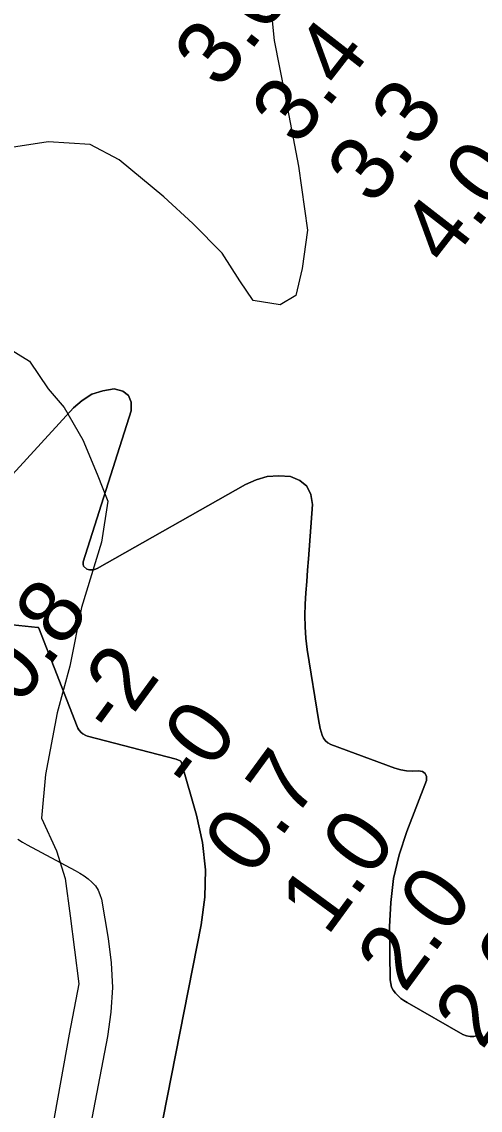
# Model space of a CAD drawing. Extents: x 3324104 to 3361979, y 612876 to 638273.
# Drawn here: x 3337008 to 3337486, y 619750 to 620883 of the extents above; entities that cross this region are included whole.
import ezdxf

# ---------------------------------------------------------------- set-up
doc = ezdxf.new("R2010")
doc.units = 0
for name, color, linetype in [('V-RIVR-RANG', 7, 'Continuous'), ('V-SITE-VEGE', 7, 'Continuous'), ('V-TOPO-DPTH', 7, 'Continuous'), ('V-TOPO-MINR', 7, 'Continuous'), ('V-TOPO-WATR', 7, 'Continuous'), ('V-WETL-SWMP', 7, 'Continuous')]:
    doc.layers.add(name, color=color, linetype=linetype)

msp = doc.modelspace()

# ---------------------------------------------------------------- linework, layer by layer
at = {"layer": 'V-SITE-VEGE'}
for p, q in [((3337265, 620924.7), (3337271.3, 620863.6)), ((3337271.3, 620863.6), (3337282.4, 620807.5)), ((3337282.4, 620807.5), (3337296.6, 620732.9)), ((3337035.5, 620758), (3336988.1, 620750.8)), ((3337079.2, 620755.4), (3337035.5, 620758)), ((3337109.4, 620739.2), (3337079.2, 620755.4)), ((3337156.2, 620700.8), (3337109.4, 620739.2)), ((3337296.6, 620732.9), (3337305.8, 620666.1)), ((3337186.5, 620672.9), (3337156.2, 620700.8)), ((3337216.8, 620642.1), (3337186.5, 620672.9)), ((3337305.8, 620666.1), (3337300.3, 620626.3)), ((3337235.5, 620613.2), (3337216.8, 620642.1)), ((3337300.3, 620626.3), (3337293.8, 620598.1)), ((3337249.2, 620592.9), (3337235.5, 620613.2)), ((3337277.3, 620588.3), (3337249.2, 620592.9)), ((3337293.8, 620598.1), (3337277.3, 620588.3))]:
    msp.add_line(p, q, dxfattribs=at)
at = {"layer": 'V-TOPO-DPTH'}
for points in [[(3336945.5, 620354.3), (3337061.8, 620481), (3337071.1, 620488.9), (3337081.2, 620495.2), (3337092.4, 620498.9), (3337104.5, 620501), (3337113.2, 620498.5), (3337119.4, 620494.1), (3337122, 620486.9), (3337122.2, 620477.9), (3337072, 620320.7), (3337071.9, 620318.3), (3337072.4, 620316.1), (3337075.8, 620313), (3337078.6, 620312.4), (3337081.3, 620312.3), (3337084, 620312.8), (3337086.6, 620313.9), (3337241.3, 620401.4), (3337252.5, 620406.2), (3337264, 620409.5), (3337275.9, 620410.4), (3337288.1, 620409.7), (3337297.8, 620405.5), (3337305.2, 620399.5), (3337309.3, 620390.9), (3337311.1, 620380.5), (3337306.8, 620323.8), (3337306, 620312), (3337305.1, 620300.2), (3337304.3, 620288.4), (3337303.5, 620276.5), (3337303.2, 620264.7), (3337303.3, 620252.9), (3337304.3, 620241.2), (3337305.7, 620229.5), (3337317.7, 620154.5), (3337318.4, 620150.9), (3337319.2, 620147.3), (3337320.1, 620143.7), (3337321.1, 620140.2), (3337322.6, 620137.1), (3337324.5, 620134.4), (3337327.1, 620132.3), (3337330.2, 620130.6), (3337397, 620105.9), (3337403.1, 620104.1), (3337409.2, 620103), (3337415.4, 620102.8), (3337421.7, 620103.2), (3337425.8, 620102.3), (3337428.7, 620100.4), (3337429.8, 620097.2), (3337429.8, 620093), (3337409.4, 620039.8), (3337401.6, 620015.6), (3337395.7, 619991.1), (3337392.7, 619966.1), (3337391.5, 619940.7), (3337392.1, 619885.4), (3337392.6, 619881.6), (3337393.6, 619878), (3337395.3, 619874.7), (3337397.5, 619871.6), (3337400.3, 619868.8), (3337403.2, 619866.2), (3337406.3, 619863.9), (3337409.7, 619861.8), (3337467.9, 619828.7), (3337471.6, 619827.1), (3337475.5, 619826.3), (3337479.4, 619826.6), (3337483.3, 619827.5), (3337487.1, 619829.4)], [(3337487.1, 619829.4), (3337483.3, 619827.5), (3337479.4, 619826.6), (3337475.5, 619826.3), (3337471.6, 619827.1), (3337467.9, 619828.7), (3337409.7, 619861.8), (3337406.3, 619863.9), (3337403.2, 619866.2), (3337400.3, 619868.8), (3337397.5, 619871.6), (3337395.3, 619874.7), (3337393.6, 619878), (3337392.6, 619881.6), (3337392.1, 619885.4), (3337391.5, 619940.7), (3337392.7, 619966.1), (3337395.7, 619991.1), (3337401.6, 620015.6), (3337409.4, 620039.8), (3337429.8, 620093), (3337429.8, 620097.2), (3337428.7, 620100.4), (3337425.8, 620102.3), (3337421.7, 620103.2), (3337415.4, 620102.8), (3337409.2, 620103), (3337403.1, 620104.1), (3337397, 620105.9), (3337330.2, 620130.6), (3337327.1, 620132.3), (3337324.5, 620134.4), (3337322.6, 620137.1), (3337321.1, 620140.2), (3337320.1, 620143.7), (3337319.2, 620147.3), (3337318.4, 620150.9), (3337317.7, 620154.5), (3337305.7, 620229.5), (3337304.3, 620241.2), (3337303.3, 620252.9), (3337303.2, 620264.7), (3337303.5, 620276.5), (3337304.3, 620288.4), (3337305.1, 620300.2), (3337306, 620312), (3337306.8, 620323.8), (3337311.1, 620380.5), (3337309.3, 620390.9), (3337305.2, 620399.5), (3337297.8, 620405.5), (3337288.1, 620409.7), (3337275.9, 620410.4), (3337264, 620409.5), (3337252.5, 620406.2), (3337241.3, 620401.4), (3337086.6, 620313.9), (3337084, 620312.8), (3337081.3, 620312.3), (3337078.6, 620312.4), (3337075.8, 620313), (3337072.4, 620316.1), (3337071.9, 620318.3), (3337072, 620320.7), (3337122.2, 620477.9), (3337122, 620486.9), (3337119.4, 620494.1), (3337113.2, 620498.5), (3337104.5, 620501), (3337092.4, 620498.9), (3337081.2, 620495.2), (3337071.1, 620488.9), (3337061.8, 620481), (3336945.5, 620354.3)], [(3337079.9, 619359.2), (3337195.2, 619942.6), (3337198.8, 619971.4), (3337199.6, 620000), (3337196.3, 620028.5), (3337190.3, 620056.8), (3337174.6, 620111.6), (3337174.2, 620112.4), (3337173.7, 620113.1), (3337172.3, 620114), (3337169.7, 620114.9), (3337168.8, 620115.1), (3337076.7, 620139.3), (3337074.9, 620139.9), (3337071.6, 620141.8), (3337070.1, 620143), (3337067.5, 620145.9), (3337066.6, 620147.5), (3337065.7, 620149.3), (3337025.8, 620251.5), (3337025.7, 620251.7), (3337025.4, 620252.2), (3337024.9, 620252.4), (3337024.7, 620252.5), (3336918.7, 620263.5)], [(3336918.7, 620263.5), (3337024.7, 620252.5), (3337024.9, 620252.4), (3337025.4, 620252.2), (3337025.7, 620251.7), (3337025.8, 620251.5), (3337065.7, 620149.3), (3337066.6, 620147.5), (3337067.5, 620145.9), (3337070.1, 620143), (3337071.6, 620141.8), (3337074.9, 620139.9), (3337076.7, 620139.3), (3337168.8, 620115.1), (3337169.7, 620114.9), (3337172.3, 620114), (3337173.7, 620113.1), (3337174.2, 620112.4), (3337174.6, 620111.6), (3337190.3, 620056.8), (3337196.3, 620028.5), (3337199.6, 620000), (3337198.8, 619971.4), (3337195.2, 619942.6), (3337079.9, 619359.2)]]:
    msp.add_lwpolyline(points, dxfattribs=at)
at = {"layer": 'V-TOPO-MINR'}
msp.add_lwpolyline([(3337004, 620031.8), (3337008.7, 620028.8), (3337013.5, 620025.9), (3337063.8, 619999.4), (3337068.4, 619996.7), (3337072.9, 619993.8), (3337077.1, 619990.6), (3337081.2, 619987.1), (3337084.7, 619983.2), (3337087.5, 619979), (3337089.5, 619974.3), (3337091, 619969.3), (3337098.2, 619928.6), (3337101.2, 619903), (3337102.5, 619877.5), (3337100.9, 619851.9), (3337097.4, 619826.3), (3337010.2, 619372.2)], dxfattribs=at)
at = {"layer": 'V-TOPO-WATR'}
for points in [[(3337487.1, 619829.4), (3337483.3, 619827.5), (3337479.4, 619826.6), (3337475.5, 619826.3), (3337471.6, 619827.1), (3337467.9, 619828.7), (3337409.7, 619861.8), (3337406.3, 619863.9), (3337403.2, 619866.2), (3337400.3, 619868.8), (3337397.5, 619871.6), (3337395.3, 619874.7), (3337393.6, 619878), (3337392.6, 619881.6), (3337392.1, 619885.4), (3337391.5, 619940.7), (3337392.7, 619966.1), (3337395.7, 619991.1), (3337401.6, 620015.6), (3337409.4, 620039.8), (3337429.8, 620093), (3337429.8, 620097.2), (3337428.7, 620100.4), (3337425.8, 620102.3), (3337421.7, 620103.2), (3337415.4, 620102.8), (3337409.2, 620103), (3337403.1, 620104.1), (3337397, 620105.9), (3337330.2, 620130.6), (3337327.1, 620132.3), (3337324.5, 620134.4), (3337322.6, 620137.1), (3337321.1, 620140.2), (3337320.1, 620143.7), (3337319.2, 620147.3), (3337318.4, 620150.9), (3337317.7, 620154.5), (3337305.7, 620229.5), (3337304.3, 620241.2), (3337303.3, 620252.9), (3337303.2, 620264.7), (3337303.5, 620276.5), (3337304.3, 620288.4), (3337305.1, 620300.2), (3337306, 620312), (3337306.8, 620323.8), (3337311.1, 620380.5), (3337309.3, 620390.9), (3337305.2, 620399.5), (3337297.8, 620405.5), (3337288.1, 620409.7), (3337275.9, 620410.4), (3337264, 620409.5), (3337252.5, 620406.2), (3337241.3, 620401.4), (3337086.6, 620313.9), (3337084, 620312.8), (3337081.3, 620312.3), (3337078.6, 620312.4), (3337075.8, 620313), (3337072.4, 620316.1), (3337071.9, 620318.3), (3337072, 620320.7), (3337122.2, 620477.9), (3337122, 620486.9), (3337119.4, 620494.1), (3337113.2, 620498.5), (3337104.5, 620501), (3337092.4, 620498.9), (3337081.2, 620495.2), (3337071.1, 620488.9), (3337061.8, 620481), (3336945.5, 620354.3)], [(3336918.7, 620263.5), (3337024.7, 620252.5), (3337024.9, 620252.4), (3337025.4, 620252.2), (3337025.7, 620251.7), (3337025.8, 620251.5), (3337065.7, 620149.3), (3337066.6, 620147.5), (3337067.5, 620145.9), (3337070.1, 620143), (3337071.6, 620141.8), (3337074.9, 620139.9), (3337076.7, 620139.3), (3337168.8, 620115.1), (3337169.7, 620114.9), (3337172.3, 620114), (3337173.7, 620113.1), (3337174.2, 620112.4), (3337174.6, 620111.6), (3337190.3, 620056.8), (3337196.3, 620028.5), (3337199.6, 620000), (3337198.8, 619971.4), (3337195.2, 619942.6), (3337079.9, 619359.2)]]:
    msp.add_lwpolyline(points, dxfattribs=at)
at = {"layer": 'V-WETL-SWMP'}
msp.add_lwpolyline([(3336992.5, 620544.1), (3337015.9, 620529.7), (3337035.5, 620500.8), (3337052.2, 620481.5), (3337071.8, 620447.7), (3337086.7, 620412), (3337097.6, 620383.9), (3337091.1, 620341.2), (3337070.3, 620273.2), (3337058.2, 620212), (3337045, 620163.4), (3337032.9, 620099.3), (3337028.4, 620053.7), (3337044.2, 620019.9), (3337053.2, 619990.9), (3337058.3, 619952.1), (3337067.6, 619881.4), (3337057.4, 619829), (3337027.7, 619662.9)], dxfattribs=at)

# ---------------------------------------------------------------- texts
at = {"layer": 'V-RIVR-RANG'}
for s, rotation, p in [('3.0', 52.1576, (3337214.9, 620811.2)), ('3.4', 52.1576, (3337295.5, 620752)), ('3.3', 52.1576, (3337374.3, 620690.4)), ('4.0', 52.1576, (3337451.3, 620626.6)), ('0.8', 53.779, (3337006.1, 620169.3)), ('-2', 53.779, (3337106.4, 620137)), ('-0', 53.779, (3337188.1, 620079.2)), ('0.7', 53.779, (3337247.7, 619991.4)), ('1.0', 53.779, (3337326.5, 619929.8)), ('2.0', 53.779, (3337407, 619870.5)), ('2.0', 53.779, (3337487.6, 619811.2))]:
    msp.add_text(s, height=67, rotation=rotation, dxfattribs=at).set_placement(p)

doc.saveas('drawing.dxf')
